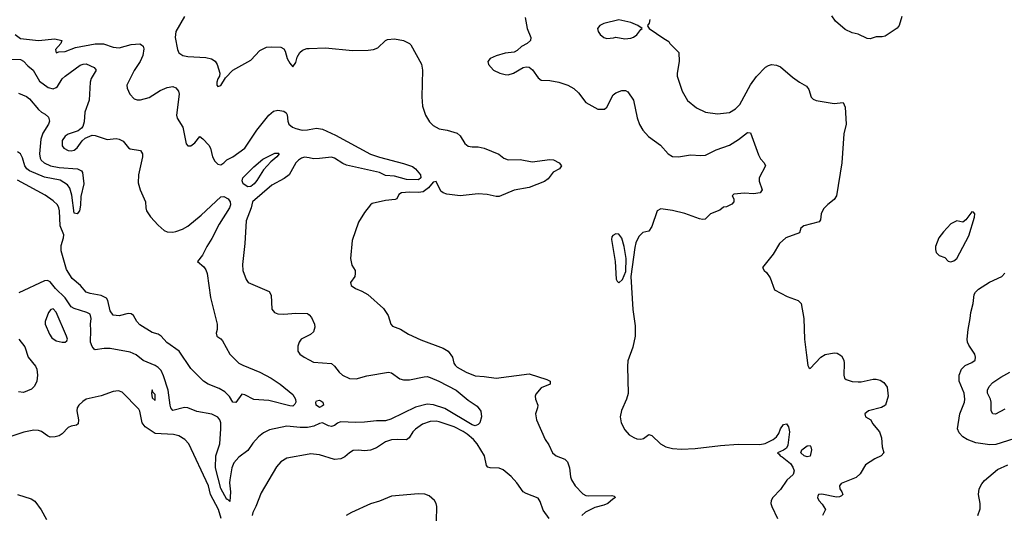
# Model space of a CAD drawing. Header units: inches. Extents: x 1552611 to 1694776, y 811966 to 917215.
# Tile 358 of 549: x 1658065 to 1664647, y 834365 to 837669. Entities that reach past the tile are written whole.
import ezdxf

# ---------------------------------------------------------------- set-up
doc = ezdxf.new("R2010")
doc.units = ezdxf.units.IN
doc.header["$MEASUREMENT"] = 0
doc.layers.add('B6853', color=7, linetype='Continuous')
doc.layers.add('B6863', color=7, linetype='Continuous')

msp = doc.modelspace()

# ---------------------------------------------------------------- linework, layer by layer
at = {"layer": 'B6853', "color": 5}
for points, elevation in [([(1659167.3, 837690), (1659109.1, 837590.9), (1659103.6, 837550), (1659119.3, 837470), (1659128.1, 837448.1), (1659156, 837430), (1659190, 837423.6), (1659310, 837415.8), (1659346.5, 837406.5), (1659372, 837392), (1659385.7, 837370), (1659403, 837310), (1659400.7, 837290), (1659390, 837274), (1659383, 837250), (1659382.8, 837230), (1659390, 837222.8), (1659410, 837227.7), (1659440.1, 837279.9), (1659489.3, 837330), (1659610, 837398), (1659670, 837462.4), (1659715.5, 837484.5), (1659750, 837487.6), (1659810, 837484.2), (1659830, 837474.9), (1659839.3, 837459.3), (1659852.4, 837410), (1659870, 837377.3), (1659890, 837354), (1659910, 837382), (1659921, 837419), (1659938.8, 837450), (1659955.5, 837464.5), (1659983.9, 837476.1), (1660000, 837476.7)], 880), ([(1658035.9, 837570), (1658070, 837542.2), (1658190, 837530.2), (1658300.7, 837540.7), (1658346.8, 837530), (1658341.3, 837510), (1658304.2, 837470), (1658308.1, 837448.1), (1658326.2, 837453.8), (1658370, 837456.3), (1658437.6, 837482.4), (1658570, 837507.7), (1658626.4, 837506.4), (1658690, 837484.5), (1658730, 837481.1), (1658810, 837503.2), (1658867.2, 837507.2), (1658880.5, 837500.5), (1658891.2, 837491.2), (1658894.8, 837474.8), (1658889, 837430), (1658870.2, 837390), (1658830, 837328.2), (1658780.4, 837230), (1658783, 837210), (1658800.5, 837170), (1658830, 837139.3), (1658850, 837132.4), (1658872.5, 837132.5), (1658930, 837148.9), (1659004.4, 837195.6), (1659050, 837214.2), (1659090, 837220.9), (1659110, 837212), (1659127.4, 837190), (1659131.1, 837170), (1659113.6, 837030), (1659118.3, 837010), (1659155.3, 836950), (1659178.6, 836838.5), (1659190, 836823.8), (1659210, 836824.6), (1659235.3, 836844.7), (1659270, 836886.4), (1659290, 836872), (1659330, 836828.7), (1659340.2, 836810), (1659354.5, 836750), (1659370, 836721.7), (1659390, 836702), (1659410, 836697.7), (1659429.6, 836710), (1659450, 836732), (1659490, 836751.8), (1659570, 836808.7), (1659649.8, 836930.2), (1659730.7, 837029.3), (1659762.9, 837057.1), (1659790, 837062.9), (1659830, 837057.1), (1659845.8, 837045.8), (1659852.5, 837032.5), (1659857.8, 836990), (1659864.8, 836970), (1659888.2, 836950), (1659910, 836940.1), (1659954, 836930), (1659990, 836931.3), (1660000, 836933.3)], 860), ([(1658010, 837404.4), (1658070, 837402.9), (1658091.3, 837391.3), (1658119.2, 837359.2), (1658156.2, 837330), (1658197, 837257), (1658255.9, 837216), (1658290, 837206.8), (1658310, 837214), (1658318.1, 837221.9), (1658350, 837272.2), (1658369.8, 837290), (1658470, 837363.6), (1658490, 837371.6), (1658510, 837373.1), (1658562, 837350), (1658575.8, 837330), (1658543.6, 837276.4), (1658535.5, 837250), (1658529.4, 837130.6), (1658501.1, 837050), (1658495.6, 836984.4), (1658486.3, 836953.7), (1658478.2, 836941.8), (1658455.8, 836924.2), (1658390, 836901.7), (1658370, 836889.7), (1658350, 836861.2), (1658350, 836825.5), (1658361.3, 836810), (1658390, 836794), (1658410, 836790.3), (1658430, 836796), (1658450, 836810.4), (1658483, 836857), (1658503.3, 836876.7), (1658550, 836895.2), (1658570, 836893.6), (1658650, 836867.5), (1658710, 836873.6), (1658730.3, 836870.3), (1658755.8, 836855.8), (1658792.3, 836812.3), (1658804.6, 836804.6), (1658872.9, 836792.9), (1658886.4, 836770), (1658887, 836750), (1658859.6, 836630), (1658856.4, 836576.4), (1658870.5, 836530), (1658905.3, 836450), (1658907.8, 836410), (1658913.8, 836390), (1658939.7, 836350), (1658990, 836293.2), (1659030, 836258.6), (1659050, 836249.2), (1659090, 836246.4), (1659110, 836250.2), (1659153.8, 836266.2), (1659190, 836286.9), (1659278.8, 836361.2), (1659410, 836483.8), (1659430, 836485.6), (1659458.1, 836470), (1659471.3, 836450), (1659473.5, 836430), (1659468.7, 836410), (1659399, 836301), (1659350, 836204.8), (1659315.6, 836150), (1659288.2, 836091.8), (1659254.8, 836050), (1659295.7, 836015.7), (1659310, 835995.2), (1659318.9, 835970), (1659339.9, 835810), (1659384.7, 835630), (1659385.6, 835594.4), (1659378.9, 835570), (1659383, 835550), (1659410, 835532), (1659419.8, 835519.8), (1659469.4, 835429.4), (1659530.7, 835370.7), (1659555.8, 835355.8), (1659670.3, 835310), (1659746, 835270), (1659806.5, 835230), (1659890, 835160.4), (1659909.1, 835130), (1659911.8, 835110), (1659905, 835095), (1659890, 835083.2), (1659870, 835083.4), (1659730, 835120.5), (1659630, 835126.6), (1659570, 835158.4), (1659550, 835163.6), (1659510, 835106.6), (1659490, 835109.6), (1659467.7, 835147.7), (1659437.2, 835177.2), (1659399.7, 835199.7), (1659325.1, 835230), (1659293.3, 835250), (1659210, 835333.6), (1659132.2, 835450), (1659048.3, 835508.3), (1659010, 835551.4), (1658990, 835564.2), (1658950, 835574.5), (1658867.6, 835627.6), (1658849, 835649), (1658825.6, 835690), (1658810, 835700.2), (1658790, 835702.3), (1658730, 835686.4), (1658690, 835691), (1658670, 835719.6), (1658654, 835790), (1658644.5, 835804.5), (1658610, 835823.2), (1658536.2, 835836.2), (1658510, 835846.2), (1658471.5, 835890), (1658416.7, 835936.7), (1658377.7, 835997.7), (1658343, 836123), (1658343.5, 836156.5), (1658358.4, 836210), (1658359.5, 836230), (1658336.4, 836290), (1658331, 836390), (1658327.6, 836410), (1658317, 836430), (1658290, 836457.3), (1658235.3, 836495.3), (1658050, 836594.4)], 840), ([(1658058.2, 837178.2), (1658110, 837154.3), (1658130, 837139.9), (1658190, 837068.1), (1658210, 837049.3), (1658236.4, 837036.4), (1658257.6, 837017.6), (1658263.5, 836990), (1658258.3, 836970), (1658220.9, 836910), (1658207.5, 836870), (1658198.3, 836770), (1658202, 836742), (1658208.1, 836728.1), (1658229.1, 836710), (1658271.7, 836691.7), (1658330, 836679.8), (1658451, 836671), (1658478, 836658), (1658485.1, 836645.1), (1658494, 836570), (1658474.3, 836485.7), (1658472.4, 836427.6), (1658465.5, 836390), (1658450, 836369.3), (1658430, 836373.2), (1658414.8, 836494.8), (1658400.4, 836540.4), (1658384.2, 836564.2), (1658335.4, 836595.4), (1658230, 836614.9), (1658130, 836656.9), (1658112.6, 836670), (1658100.3, 836690), (1658084, 836744), (1658070, 836771.9), (1658050, 836785.3)], 820), ([(1660000, 836743.4), (1659970, 836748.3), (1659950, 836742.4), (1659930, 836729.8), (1659911.9, 836710), (1659866.2, 836630), (1659833.6, 836606.4), (1659750, 836561), (1659620.7, 836450), (1659613.4, 836410), (1659578, 836322), (1659571.2, 836171.2), (1659554.7, 836030), (1659557.6, 835990), (1659578, 835930), (1659592.2, 835910), (1659733.1, 835850), (1659745.3, 835825.3), (1659750.4, 835730.4), (1659768.9, 835708.9), (1659790, 835700.4), (1659830, 835697.6), (1659910, 835703.8), (1659990, 835702.8), (1660000, 835693.1)], 860), ([(1660000, 834942.4), (1659990, 834940.4), (1659939.3, 834939.3), (1659850, 834948.3), (1659735.9, 834924.1), (1659695.8, 834904.2), (1659662.5, 834877.5), (1659624.5, 834835.5), (1659590, 834786.2), (1659530, 834739.8), (1659496.6, 834703.4), (1659482.9, 834670), (1659469.3, 834589.3), (1659467.6, 834570), (1659474.8, 834510), (1659470, 834445.2), (1659457.2, 834457.2), (1659450, 834458.3), (1659410, 834532.1), (1659373.3, 834670), (1659376.1, 834750), (1659403.8, 834830), (1659409.2, 834930), (1659408.9, 834970), (1659403.1, 834990), (1659390, 835009.7), (1659350, 835027.7), (1659250, 835045.7), (1659188.7, 835071.3), (1659166.6, 835073.4), (1659090, 835053.6), (1659076.3, 835070), (1659070, 835089), (1659057.4, 835190), (1659026.1, 835286.1), (1659010, 835320.5), (1658990, 835341.5), (1658970, 835354.8), (1658890, 835387.6), (1658844.9, 835424.9), (1658802.7, 835442.7), (1658670, 835467.3), (1658630, 835468.4), (1658570, 835459.2), (1658563.9, 835463.9), (1658550, 835481.3), (1658537.7, 835510), (1658541.4, 835590), (1658538.4, 835630), (1658544, 835670), (1658536.9, 835696.9), (1658514.5, 835710), (1658430, 835735.6), (1658410, 835747.3), (1658370, 835807), (1658303.7, 835870), (1658270, 835913.3), (1658250, 835923), (1658230, 835920.5), (1658058.9, 835841.1)], 860), ([(1660000, 835556.9), (1659947.7, 835530), (1659933, 835510), (1659924.5, 835484.5), (1659924, 835450), (1659938.8, 835430), (1659967.3, 835410), (1660000, 835393.1)], 860), ([(1658059.7, 835530), (1658099, 835479), (1658122, 835410), (1658170.7, 835350.7), (1658178.8, 835330), (1658183.2, 835290), (1658178.9, 835250), (1658164.6, 835215.4), (1658144, 835196), (1658090, 835174.6), (1658057.1, 835177.1)], 860), ([(1659412.7, 834330), (1659395.1, 834390), (1659341, 834490), (1659327, 834550), (1659196.9, 834830), (1659170, 834859.6), (1659130, 834883.5), (1659092.9, 834892.9), (1658970, 834899.4), (1658903.4, 834943.4), (1658883.1, 834970), (1658868.1, 835048.1), (1658861.3, 835061.3), (1658750, 835177), (1658725.6, 835185.6), (1658690, 835181.3), (1658609.3, 835150.7), (1658510, 835128.2), (1658486.2, 835113.8), (1658460.4, 835090), (1658448.8, 835070), (1658446.5, 835050), (1658459, 834990), (1658456.3, 834963.7), (1658445.1, 834954.9), (1658410, 834947.6), (1658390, 834938.4), (1658350, 834897), (1658330, 834884.7), (1658303.2, 834876.8), (1658270, 834874.7), (1658250, 834882.6), (1658210, 834913.7), (1658190, 834919.7), (1658160.7, 834920.7), (1658092.2, 834907.8), (1657986.5, 834873.5)], 880), ([(1660000, 834762), (1659850, 834735.1), (1659810.3, 834709.7), (1659782.8, 834677.2), (1659678.4, 834501.6), (1659643.5, 834410), (1659623.2, 834370), (1659619.2, 834350)], 880), ([(1658051.2, 834491.2), (1658142, 834462), (1658167.2, 834447.2), (1658208.6, 834388.6), (1658243.7, 834323.7)], 880)]:
    msp.add_lwpolyline(points, dxfattribs=dict(at, elevation=elevation))
for points, elevation in [([(1659590, 836549.5), (1659559, 836570), (1659552.2, 836590), (1659557.8, 836610), (1659570, 836623.6), (1659630, 836683.6), (1659690, 836735.2), (1659770, 836776.5), (1659794.6, 836774.6), (1659798.8, 836770), (1659784.4, 836750), (1659742.9, 836717.1), (1659694.9, 836665.1), (1659650, 836591.6), (1659631.9, 836570), (1659610, 836552.5)], 840), ([(1658290, 835734), (1658274, 835730), (1658258.8, 835710), (1658236.4, 835650), (1658235.8, 835630), (1658264, 835564), (1658280.6, 835540.6), (1658310, 835520.1), (1658350, 835509.6), (1658369.8, 835510.2), (1658380.3, 835519.7), (1658384.8, 835530), (1658378.9, 835550), (1658310, 835711.6)], 880), ([(1658950, 835191.6), (1658945.5, 835170), (1658950, 835138.8), (1658970, 835120.7), (1658970, 835159.3), (1658955.2, 835175.2)], 880)]:
    msp.add_lwpolyline(points, close=True, dxfattribs=dict(at, elevation=elevation))
at = {"layer": 'B6863', "color": 5}
for points, elevation in [([(1661444.4, 837684.4), (1661458, 837610), (1661483, 837550), (1661479.1, 837530), (1661457.3, 837510), (1661420.5, 837490), (1661390, 837462), (1661370, 837451.8), (1661310, 837445.6), (1661250, 837427.3), (1661211, 837410), (1661194, 837390), (1661199.1, 837370), (1661233.4, 837330), (1661274.8, 837310), (1661310, 837301.5), (1661330, 837300.9), (1661365.2, 837310), (1661430, 837348.2), (1661450, 837352.7), (1661470.3, 837350.3), (1661493.8, 837333.8), (1661530, 837280.7), (1661550, 837264.9), (1661610, 837263), (1661670, 837250.4), (1661730, 837230.5), (1661770, 837208.7), (1661799.5, 837179.5), (1661850, 837114.4), (1661930.3, 837070.3), (1661974.5, 837070), (1661990, 837083.8), (1662033.2, 837166.8), (1662050, 837179), (1662090, 837196.1), (1662115.5, 837195.5), (1662130, 837186.7), (1662168.9, 837130), (1662192.6, 837012.6), (1662207.9, 836967.9), (1662230, 836930.6), (1662267.8, 836887.8), (1662349.2, 836829.2), (1662400.3, 836770), (1662430, 836753.4), (1662470, 836750.2), (1662550, 836764.9), (1662619.4, 836759.4), (1662650, 836762.2), (1662721.9, 836798.1), (1662810, 836830.2), (1662870, 836867.6), (1662930, 836912.8), (1662950, 836912.6), (1663003.4, 836763.4), (1663017.5, 836737.5), (1663041, 836710), (1663050.1, 836690), (1663009, 836610), (1663007.9, 836587.9), (1663028.5, 836530), (1663014, 836510), (1662970, 836504.2), (1662910, 836508.7), (1662838.8, 836501.2), (1662827.3, 836490), (1662838.8, 836470), (1662838.8, 836461.2), (1662838, 836450), (1662826.4, 836433.6), (1662790, 836417.2), (1662770, 836414), (1662746.2, 836393.8), (1662683, 836370), (1662646.6, 836333.4), (1662630, 836331.3), (1662610, 836336.1), (1662510.8, 836370.8), (1662430, 836392.2), (1662350, 836402.5), (1662326.7, 836390), (1662290, 836285.6), (1662270, 836253), (1662230, 836244.2), (1662203.2, 836216.8), (1662184.8, 836175.2), (1662176.7, 836143.3), (1662150.1, 835949.9), (1662164.1, 835730), (1662180.4, 835620.4), (1662179.3, 835550), (1662163, 835477), (1662130, 835386), (1662127.4, 835347.4), (1662133, 835167), (1662122.3, 835130), (1662087.8, 835052.2), (1662079.1, 835010), (1662084.7, 834970), (1662110, 834923.2), (1662140.2, 834890), (1662170, 834872), (1662190, 834863.8), (1662218.2, 834861.8), (1662234.1, 834865.9), (1662270, 834891.8), (1662290, 834886.3), (1662348.9, 834830), (1662384.9, 834810), (1662430, 834799.1), (1662490, 834793.8), (1662581.3, 834798.7), (1662750, 834820.1), (1662867.1, 834827.1), (1663013.2, 834826.8), (1663047.9, 834832.1), (1663101.4, 834858.6), (1663124.1, 834875.9), (1663139.8, 834900.2), (1663150, 834930.4), (1663170, 834960.4), (1663190, 834963), (1663204.4, 834944.4), (1663210.8, 834910.8), (1663199.1, 834820.9), (1663190, 834801.3), (1663170, 834787), (1663131, 834770), (1663142, 834762), (1663148.2, 834750), (1663162.9, 834742.9), (1663217.5, 834697.5), (1663234.3, 834674.3), (1663242, 834650), (1663234.7, 834625.3), (1663193.7, 834586.3), (1663150, 834525.1), (1663099, 834470), (1663088.9, 834450), (1663086.9, 834430), (1663093, 834410), (1663130.2, 834330)], 920), ([(1662277.3, 837670), (1662274, 837646), (1662262, 837630), (1662263.6, 837623.6), (1662272, 837610), (1662370, 837542), (1662403.6, 837523.6), (1662411.3, 837510), (1662470.4, 837450.4), (1662472.7, 837390), (1662459.5, 837310), (1662460.3, 837290), (1662494, 837190), (1662530, 837128.2), (1662590, 837078.9), (1662649, 837049), (1662730, 837039.6), (1662810, 837047.5), (1662850, 837072.4), (1662878.3, 837101.7), (1662950, 837231.8), (1662990, 837288.5), (1663050, 837350.4), (1663070, 837363.1), (1663091.1, 837368.9), (1663124.3, 837364.3), (1663150, 837353.1), (1663230, 837284.9), (1663278, 837250), (1663324.3, 837224.3), (1663341.1, 837201.1), (1663356.9, 837150), (1663370, 837136), (1663390, 837127.9), (1663510, 837108.7), (1663570, 837114.4), (1663583.9, 837083.9), (1663590.2, 836970), (1663575.3, 836904.7), (1663560.1, 836710), (1663525.4, 836490), (1663510, 836464.5), (1663467.3, 836432.7), (1663437.3, 836402.7), (1663421.8, 836370), (1663418.7, 836330), (1663410, 836315.1), (1663307.7, 836290), (1663287.1, 836272.9), (1663276.9, 836243.1), (1663185.7, 836210), (1663144, 836170), (1663101.1, 836098.9), (1663030.7, 836010), (1663041.3, 835990), (1663056.7, 835976.7), (1663082, 835942), (1663110, 835860.5), (1663196.4, 835816.4), (1663270, 835788.9), (1663290, 835768.4), (1663306.5, 835670), (1663311.6, 835530), (1663324, 835424), (1663333.5, 835353.5), (1663340.7, 835340.7), (1663350, 835333.4), (1663420.7, 835410), (1663450, 835428.4), (1663510, 835439.5), (1663530, 835437.1), (1663558.7, 835418.7), (1663573.4, 835390), (1663577.1, 835370), (1663574.4, 835290), (1663579.1, 835270), (1663590, 835260.5), (1663630, 835247.4), (1663670, 835244.9), (1663690, 835245.3), (1663770, 835263.7), (1663790, 835263.1), (1663816, 835256), (1663841.1, 835241.1), (1663864.4, 835210), (1663870.4, 835150), (1663853, 835090), (1663826.4, 835073.6), (1663739.3, 835050), (1663715.5, 835030), (1663719.3, 835010), (1663754, 834990), (1663766.9, 834966.9), (1663813.4, 834910), (1663825.5, 834870), (1663830.2, 834810.2), (1663842.4, 834770), (1663824, 834750), (1663780.5, 834730), (1663719.1, 834690), (1663684, 834630), (1663656, 834604), (1663556.3, 834563.7), (1663546, 834550), (1663547.3, 834530), (1663560.7, 834510), (1663566.8, 834490), (1663558.8, 834481.2), (1663545.2, 834474.8), (1663525.8, 834474.2), (1663426.2, 834493.8), (1663404.7, 834490), (1663400.7, 834479.3), (1663398.8, 834470), (1663406, 834450), (1663430, 834426), (1663450.6, 834390), (1663430.6, 834349.4)], 940), ([(1663962.8, 837690), (1663943, 837630), (1663930, 837612.7), (1663850, 837559.6), (1663830, 837553.6), (1663790, 837554), (1663750, 837540.7), (1663730, 837543.6), (1663671, 837571), (1663630, 837581.3), (1663582.4, 837602.4), (1663518, 837658), (1663494, 837694)], 940), ([(1660000, 837476.7), (1660110, 837481.2), (1660290, 837462.8), (1660395.7, 837464.3), (1660431.1, 837468.9), (1660459.2, 837480.8), (1660509.7, 837530), (1660524.6, 837535.4), (1660570, 837539.7), (1660630, 837530.2), (1660670.1, 837510.2), (1660679.8, 837499.8), (1660751.9, 837371.9), (1660757, 837330), (1660752.3, 837152.3), (1660758.1, 837090), (1660777.4, 837030), (1660805.3, 836985.3), (1660830, 836960.7), (1660870, 836937.7), (1660922, 836930), (1660990, 836910.4), (1661010, 836890.5), (1661041.1, 836841.1), (1661063.4, 836823.4), (1661090, 836817.3), (1661130, 836818.4), (1661170, 836808.4), (1661269, 836769), (1661302.2, 836742.2), (1661330, 836731.3), (1661410, 836733), (1661490, 836718.5), (1661610, 836734.2), (1661634, 836730), (1661672.1, 836710), (1661687.5, 836690), (1661673.4, 836670), (1661632.1, 836647.9), (1661596.8, 836603.2), (1661573.3, 836586.7), (1661470, 836546.4), (1661370, 836528.4), (1661270, 836486.3), (1661250, 836484.5), (1661190, 836498.1), (1661130, 836502.9), (1661010, 836491), (1660921.2, 836501.2), (1660895.3, 836510), (1660881.2, 836521.2), (1660850, 836587), (1660830, 836581.3), (1660797, 836543), (1660762.6, 836517.4), (1660730, 836511.6), (1660670, 836514.7), (1660618, 836510), (1660600.3, 836499.7), (1660586.8, 836470), (1660575.3, 836464.8), (1660510, 836457.8), (1660422, 836438), (1660410, 836429.6), (1660370, 836378.2), (1660330, 836314.8), (1660288.4, 836191.6), (1660276, 836070), (1660286.5, 836026.5), (1660307.2, 835990), (1660308.8, 835970), (1660304.9, 835950), (1660275.8, 835910), (1660281.6, 835890), (1660310.5, 835870), (1660352.9, 835852.9), (1660392.4, 835830), (1660496.2, 835736.2), (1660528.7, 835690), (1660546, 835630), (1660558.3, 835618.3), (1660610, 835598.6), (1660664.6, 835564.6), (1660746.2, 835526.2), (1660897, 835470), (1660930, 835450.2), (1660957.3, 835410), (1660966.3, 835370), (1660976, 835356), (1660990, 835342.6), (1661050, 835310.3), (1661110, 835285), (1661170, 835281.8), (1661250, 835270.2), (1661470, 835298), (1661590, 835260.7), (1661611.3, 835250), (1661611.3, 835230), (1661550, 835205.1), (1661516.4, 835163.6), (1661511.5, 835150), (1661513.8, 835130), (1661528.8, 835090), (1661526.7, 835070), (1661512.2, 835030), (1661519.5, 834990), (1661578.4, 834858.4), (1661602.6, 834822.6), (1661627.2, 834770), (1661650.2, 834750.2), (1661710, 834727.6), (1661726.5, 834710), (1661740.2, 834670), (1661746.3, 834610), (1661753, 834590), (1661779.4, 834550), (1661830, 834496.3), (1661850, 834484.7), (1661870, 834481.3), (1662024.4, 834484.4), (1662039.5, 834479.5), (1662047.3, 834470), (1662030, 834460.5), (1661996.1, 834430), (1661970, 834418.7), (1661910, 834403.8), (1661847.4, 834372.6), (1661822.4, 834350)], 880), ([(1660000, 836933.3), (1660050, 836943.4), (1660090, 836936.5), (1660176.7, 836896.7), (1660410, 836769), (1660470, 836748.9), (1660630, 836707.3), (1660690, 836686.2), (1660711.4, 836670), (1660744.2, 836630), (1660746.4, 836610), (1660730, 836598.1), (1660650, 836598.7), (1660570, 836621.8), (1660510, 836625.5), (1660470, 836646.8), (1660250, 836696.3), (1660225.8, 836705.8), (1660170, 836741.2), (1660150, 836748.1), (1660070, 836739.5), (1660030, 836738.5), (1660000, 836743.4)], 860), ([(1664710, 834863.6), (1664590, 834825.6), (1664550, 834823), (1664456, 834836), (1664398.2, 834858.2), (1664370, 834876.9), (1664344.4, 834904.4), (1664333.3, 834930), (1664349.7, 835030), (1664381.1, 835110), (1664383.5, 835130), (1664378.9, 835170), (1664346, 835250), (1664344.5, 835290), (1664360.9, 835330), (1664384.7, 835355.3), (1664430, 835373.4), (1664451.6, 835390), (1664453.6, 835410), (1664449.4, 835430), (1664409.7, 835489.7), (1664401.3, 835510), (1664399.7, 835530), (1664404.4, 835595.6), (1664419.7, 835670), (1664423.1, 835710), (1664438.9, 835770), (1664445.7, 835830), (1664454.2, 835845.8), (1664474.2, 835865.8), (1664547.7, 835912.3), (1664630, 835950.5), (1664650, 835972.7)], 940), ([(1660000, 835693.1), (1660016.7, 835676.7), (1660036.3, 835630), (1660038, 835610), (1660030, 835579), (1660010, 835562), (1660000, 835556.9)], 860), ([(1660000, 835393.1), (1660030, 835377.6), (1660150, 835366.8), (1660170, 835351), (1660200.5, 835310), (1660223.8, 835290), (1660270, 835268.1), (1660313.9, 835266.1), (1660385.5, 835285.5), (1660530, 835310.8), (1660550, 835306), (1660606.1, 835266.1), (1660630, 835257.4), (1660670, 835258.9), (1660770, 835279), (1660790, 835279.8), (1660810, 835274.4), (1660867.2, 835250), (1660982.3, 835190), (1661063, 835123), (1661122.5, 835082.5), (1661148.1, 835048.1), (1661151.3, 835010), (1661140.4, 834970), (1661130, 834958.9), (1661110, 834951), (1661090, 834956.3), (1660906.7, 835066.7), (1660832.1, 835092.1), (1660790, 835096.5), (1660710, 835076.4), (1660545.5, 834994.5), (1660510, 834983.6), (1660450, 834984.8), (1660370, 834974.3), (1660312.1, 834972.1), (1660210, 834976.7), (1660190, 834968.2), (1660170, 834951.9), (1660150, 834947.1), (1660130, 834951), (1660090, 834970.9), (1660070, 834967.1), (1660031.5, 834948.5), (1660000, 834942.4)], 860), ([(1664650, 835061.1), (1664588.6, 835028.6), (1664570, 835031.3), (1664558.8, 835050), (1664558, 835110), (1664554.1, 835130), (1664534.1, 835170), (1664533.8, 835190), (1664545.9, 835214.1), (1664570, 835240.1), (1664622.6, 835277.4), (1664684.2, 835310)], 920), ([(1661605, 834330), (1661565.2, 834385.2), (1661544.3, 834444.3), (1661530, 834465.7), (1661450, 834497.4), (1661430, 834509.7), (1661388.2, 834570), (1661350, 834611.1), (1661296.5, 834656.5), (1661270, 834667.6), (1661210.2, 834669.8), (1661195, 834675), (1661186.1, 834686.1), (1661172.9, 834750), (1661123.7, 834830), (1661099.2, 834859.2), (1661055.8, 834895.8), (1661030, 834913.7), (1660970, 834943.1), (1660870, 834978.1), (1660850, 834981.3), (1660810, 834978.6), (1660758.6, 834961.4), (1660711.5, 834928.5), (1660693, 834910), (1660668.6, 834871.4), (1660650, 834856), (1660590, 834859.1), (1660550, 834856), (1660510, 834842.5), (1660450, 834804.2), (1660410, 834788.7), (1660370, 834782.7), (1660330, 834787.6), (1660295.3, 834784.7), (1660270.2, 834769.8), (1660237.8, 834742.2), (1660210.9, 834729.1), (1660170, 834725.7), (1660070, 834757.2), (1660010, 834763.8), (1660000, 834762)], 880), ([(1664469.3, 834350), (1664486, 834394), (1664486.6, 834430), (1664474.7, 834490), (1664478.3, 834530), (1664496.5, 834563.5), (1664515, 834585), (1664602.2, 834657.8), (1664670, 834688.8)], 940), ([(1660851.8, 834311.8), (1660852.9, 834410), (1660849.7, 834430), (1660838.7, 834450), (1660803, 834483), (1660773.2, 834493.2), (1660730, 834495.8), (1660550, 834480.7), (1660470, 834446.2), (1660410, 834428.4), (1660282.3, 834370), (1660247.9, 834350)], 920)]:
    msp.add_lwpolyline(points, dxfattribs=dict(at, elevation=elevation))
for points, elevation in [([(1662070, 837667.6), (1661970, 837644.5), (1661944, 837630), (1661928, 837610), (1661932.7, 837590), (1661946, 837570), (1661970, 837550.4), (1661990, 837543), (1662033.6, 837546.4), (1662050, 837552), (1662110, 837540.5), (1662150, 837546), (1662167.8, 837552.2), (1662191.6, 837568.4), (1662216.4, 837603.6), (1662226, 837610), (1662198, 837630), (1662151.1, 837651.1)], 940), ([(1664430, 836382.7), (1664390, 836329.4), (1664370, 836314), (1664330, 836322), (1664290, 836302), (1664241, 836250), (1664210, 836208), (1664186.8, 836150), (1664186, 836130), (1664191.1, 836111.1), (1664211.1, 836091.1), (1664250, 836078), (1664272.4, 836052.4), (1664290, 836048.8), (1664310, 836054.4), (1664330, 836070.3), (1664410, 836223.1), (1664447, 836347), (1664449.3, 836369.3), (1664440.4, 836380.4)], 960), ([(1662050, 836235.1), (1662030, 836225.1), (1662023.4, 836216.6), (1662021.5, 836198.5), (1662045.5, 836050), (1662053.3, 835933.3), (1662058.8, 835918.8), (1662070, 835908.4), (1662093.6, 835930), (1662116.2, 835983.8), (1662118.2, 836070), (1662106.2, 836150), (1662090, 836206), (1662070, 836233.6)], 920), ([(1660070, 835074), (1660047, 835090), (1660043.7, 835110), (1660050, 835117.1), (1660070, 835122.9), (1660078.5, 835118.5), (1660091.8, 835110), (1660096.5, 835090), (1660090, 835084)], 840), ([(1663330, 834743.1), (1663310, 834748.8), (1663287.6, 834770), (1663292.7, 834790), (1663330, 834816.3), (1663350, 834818), (1663354, 834810), (1663358, 834790), (1663350, 834747.3)], 920)]:
    msp.add_lwpolyline(points, close=True, dxfattribs=dict(at, elevation=elevation))

doc.saveas('drawing.dxf')
